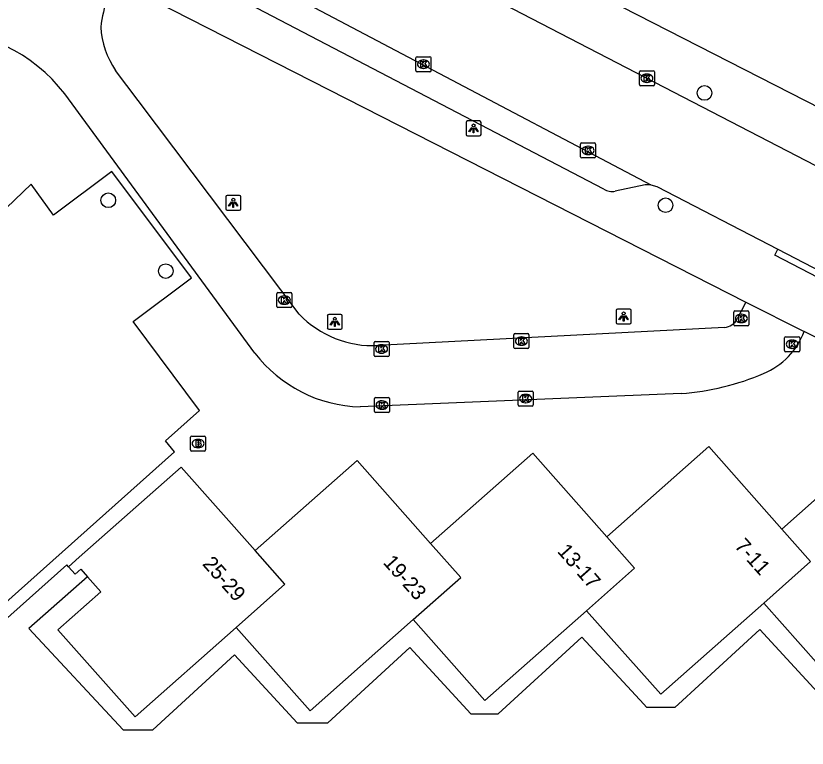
# Model space of a CAD drawing. Extents: x 160356 to 161355, y 381727 to 382845.
# Drawn here: x 160782.7 to 160835.4, y 381896 to 381944.9 of the extents above; entities that cross this region are included whole.
import ezdxf

# ---------------------------------------------------------------- set-up
doc = ezdxf.new("R2010")
doc.units = 0
for name, color, linetype in [('IMGEO_Boom', 7, 'Continuous'), ('IMGEO_Brandkraan', 7, 'Continuous'), ('IMGEO_Kolk', 7, 'Continuous'), ('IMGEO_Lichtpunt', 7, 'Continuous'), ('IMGEO_Pand', 7, 'Continuous'), ('IMGEO_Pand_nummerreeks', 7, 'Continuous'), ('IMGEO_Rijbaan_lokaal_gesloten', 7, 'Continuous'), ('IMGEO_Rijbaan_lokaal_open', 7, 'Continuous'), ('IMGEO_Voetpad_halfverhard', 7, 'Continuous'), ('IMGEO_Voetpad_open', 7, 'Continuous')]:
    doc.layers.add(name, color=color, linetype=linetype)

msp = doc.modelspace()

# ---------------------------------------------------------------- linework, layer by layer
at = {"layer": 'IMGEO_Boom'}
for centre in [(160828.544, 381939.709), (160788.825, 381932.557), (160825.949, 381932.224), (160792.654, 381927.831)]:
    msp.add_circle(centre, 0.489, dxfattribs=at)
at = {"layer": 'IMGEO_Brandkraan'}
for p, q in [((160794.307, 381915.913), (160794.307, 381916.765)), ((160794.382, 381916.839), (160795.234, 381916.839)), ((160794.795, 381916.619), (160794.82, 381916.619)), ((160795.308, 381916.765), (160795.308, 381915.913)), ((160795.234, 381915.839), (160794.382, 381915.839)), ((160794.818, 381916.059), (160794.793, 381916.059))]:
    msp.add_line(p, q, dxfattribs=at)
for points in [[(160794.307, 381915.913), (160794.307, 381916.765)], [(160794.382, 381916.839), (160795.234, 381916.839)], [(160794.655, 381916.539), (160794.655, 381916.139), (160794.868, 381916.139)], [(160794.886, 381916.539), (160794.655, 381916.539)], [(160794.834, 381916.458), (160794.78, 381916.458), (160794.78, 381916.382)], [(160794.78, 381916.382), (160794.833, 381916.382)], [(160795.308, 381916.765), (160795.308, 381915.913)], [(160795.234, 381915.839), (160794.382, 381915.839)], [(160794.842, 381916.306), (160794.78, 381916.306), (160794.78, 381916.225)], [(160794.78, 381916.225), (160794.842, 381916.225)]]:
    msp.add_lwpolyline(points, dxfattribs=at)
for centre, radius, start, end in [((160794.384, 381916.763), 0.0765, 91.552, 178.448), ((160794.384, 381916.763), 0.0765, 91.552, 178.448), ((160794.835, 381916.42), 0.0379, 267.8285, 90.9355), ((160794.89, 381916.394), 0.145, 59.4692, 91.5367), ((160794.915, 381916.441), 0.0922, 285.5137, 58.1501), ((160794.92, 381916.249), 0.105, 301.3115, 78.989), ((160795.232, 381916.763), 0.0765, 1.552, 88.448), ((160795.232, 381916.763), 0.0765, 1.552, 88.448), ((160794.384, 381915.915), 0.0765, 181.552, 268.448), ((160794.384, 381915.915), 0.0765, 181.552, 268.448), ((160794.843, 381916.265), 0.0404, 269.8759, 90.5077), ((160794.874, 381916.39), 0.251, 268.6676, 293.5347), ((160795.232, 381915.915), 0.0765, 271.552, 358.448), ((160795.232, 381915.915), 0.0765, 271.552, 358.448)]:
    msp.add_arc(centre, radius, start, end, dxfattribs=at)
for centre, major_axis, ratio, start_param, end_param in [((160794.794, 381916.339), (-0.387, 0.002), 0.722429, 4.712389, 7.853982), ((160794.819, 381916.339), (-0.39, 0.002), 0.717154, 1.570796, 4.712389)]:
    msp.add_ellipse(centre, major_axis=major_axis, ratio=ratio, start_param=start_param, end_param=end_param, dxfattribs=at)
at = {"layer": 'IMGEO_Kolk'}
for p, q in [((160809.322, 381941.201), (160809.322, 381942.053)), ((160809.397, 381942.127), (160810.249, 381942.127)), ((160809.81, 381941.907), (160809.835, 381941.907)), ((160810.323, 381942.053), (160810.323, 381941.201)), ((160810.249, 381941.127), (160809.397, 381941.127)), ((160809.833, 381941.347), (160809.808, 381941.347)), ((160824.204, 381940.265), (160824.204, 381941.117)), ((160824.279, 381941.191), (160825.131, 381941.191)), ((160825.205, 381941.117), (160825.205, 381940.265)), ((160824.692, 381940.971), (160824.717, 381940.971)), ((160825.131, 381940.191), (160824.279, 381940.191)), ((160824.715, 381940.411), (160824.69, 381940.411)), ((160820.367, 381936.38), (160821.219, 381936.38)), ((160820.292, 381935.454), (160820.292, 381936.306)), ((160820.78, 381936.16), (160820.805, 381936.16)), ((160821.293, 381936.306), (160821.293, 381935.454)), ((160821.219, 381935.38), (160820.367, 381935.38)), ((160820.803, 381935.6), (160820.778, 381935.6)), ((160800.126, 381926.403), (160800.978, 381926.403)), ((160800.051, 381925.477), (160800.051, 381926.329)), ((160800.539, 381926.183), (160800.564, 381926.183)), ((160801.052, 381926.329), (160801.052, 381925.477)), ((160800.978, 381925.403), (160800.126, 381925.403)), ((160800.562, 381925.623), (160800.537, 381925.623)), ((160830.502, 381924.252), (160830.502, 381925.104)), ((160830.577, 381925.178), (160831.429, 381925.178)), ((160830.99, 381924.958), (160831.015, 381924.958)), ((160831.503, 381925.104), (160831.503, 381924.252)), ((160831.013, 381924.398), (160830.988, 381924.398)), ((160831.429, 381924.178), (160830.577, 381924.178)), ((160815.85, 381922.739), (160815.85, 381923.591)), ((160815.925, 381923.665), (160816.777, 381923.665)), ((160816.338, 381923.445), (160816.363, 381923.445)), ((160816.851, 381923.591), (160816.851, 381922.739)), ((160833.885, 381922.533), (160833.885, 381923.385)), ((160833.96, 381923.459), (160834.812, 381923.459)), ((160834.373, 381923.239), (160834.398, 381923.239)), ((160834.886, 381923.385), (160834.886, 381922.533)), ((160806.529, 381922.217), (160806.529, 381923.069)), ((160806.604, 381923.143), (160807.456, 381923.143)), ((160807.017, 381922.923), (160807.042, 381922.923)), ((160807.53, 381923.069), (160807.53, 381922.217)), ((160816.777, 381922.665), (160815.925, 381922.665)), ((160816.361, 381922.885), (160816.336, 381922.885)), ((160834.396, 381922.679), (160834.371, 381922.679)), ((160807.456, 381922.143), (160806.604, 381922.143)), ((160807.04, 381922.363), (160807.015, 381922.363)), ((160834.812, 381922.459), (160833.96, 381922.459)), ((160816.129, 381918.909), (160816.129, 381919.761)), ((160816.204, 381919.835), (160817.056, 381919.835)), ((160816.617, 381919.615), (160816.642, 381919.615)), ((160817.13, 381919.761), (160817.13, 381918.909)), ((160806.56, 381918.479), (160806.56, 381919.331)), ((160806.635, 381919.405), (160807.487, 381919.405)), ((160807.048, 381919.185), (160807.073, 381919.185)), ((160807.561, 381919.331), (160807.561, 381918.479)), ((160816.64, 381919.055), (160816.615, 381919.055)), ((160807.071, 381918.625), (160807.046, 381918.625)), ((160817.056, 381918.835), (160816.204, 381918.835)), ((160807.487, 381918.405), (160806.635, 381918.405))]:
    msp.add_line(p, q, dxfattribs=at)
for points in [[(160809.322, 381941.201), (160809.322, 381942.053)], [(160809.397, 381942.127), (160810.249, 381942.127)], [(160809.643, 381941.827), (160809.766, 381941.827), (160809.766, 381941.676), (160809.896, 381941.827), (160810.06, 381941.827), (160809.914, 381941.676), (160810.067, 381941.427), (160809.915, 381941.427), (160809.83, 381941.591), (160809.766, 381941.524), (160809.766, 381941.427), (160809.643, 381941.427), (160809.643, 381941.827)], [(160810.323, 381942.053), (160810.323, 381941.201)], [(160810.249, 381941.127), (160809.397, 381941.127)], [(160824.204, 381940.265), (160824.204, 381941.117)], [(160824.279, 381941.191), (160825.131, 381941.191)], [(160825.205, 381941.117), (160825.205, 381940.265)], [(160824.525, 381940.891), (160824.648, 381940.891), (160824.648, 381940.74), (160824.778, 381940.891), (160824.942, 381940.891), (160824.796, 381940.74), (160824.949, 381940.491), (160824.797, 381940.491), (160824.712, 381940.655), (160824.648, 381940.588), (160824.648, 381940.491), (160824.525, 381940.491), (160824.525, 381940.891)], [(160825.131, 381940.191), (160824.279, 381940.191)], [(160820.367, 381936.38), (160821.219, 381936.38)], [(160820.292, 381935.454), (160820.292, 381936.306)], [(160820.613, 381936.08), (160820.736, 381936.08), (160820.736, 381935.929), (160820.866, 381936.08), (160821.03, 381936.08), (160820.884, 381935.929), (160821.037, 381935.68), (160820.885, 381935.68), (160820.8, 381935.844), (160820.736, 381935.777), (160820.736, 381935.68), (160820.613, 381935.68), (160820.613, 381936.08)], [(160821.293, 381936.306), (160821.293, 381935.454)], [(160821.219, 381935.38), (160820.367, 381935.38)], [(160800.126, 381926.403), (160800.978, 381926.403)], [(160800.051, 381925.477), (160800.051, 381926.329)], [(160800.372, 381926.103), (160800.495, 381926.103), (160800.495, 381925.952), (160800.625, 381926.103), (160800.789, 381926.103), (160800.643, 381925.952), (160800.796, 381925.703), (160800.644, 381925.703), (160800.559, 381925.867), (160800.495, 381925.8), (160800.495, 381925.703), (160800.372, 381925.703), (160800.372, 381926.103)], [(160801.052, 381926.329), (160801.052, 381925.477)], [(160800.978, 381925.403), (160800.126, 381925.403)], [(160830.502, 381924.252), (160830.502, 381925.104)], [(160830.577, 381925.178), (160831.429, 381925.178)], [(160830.823, 381924.878), (160830.946, 381924.878), (160830.946, 381924.727), (160831.076, 381924.878), (160831.24, 381924.878), (160831.094, 381924.727), (160831.247, 381924.478), (160831.095, 381924.478), (160831.01, 381924.642), (160830.946, 381924.575), (160830.946, 381924.478), (160830.823, 381924.478), (160830.823, 381924.878)], [(160831.503, 381925.104), (160831.503, 381924.252)], [(160831.429, 381924.178), (160830.577, 381924.178)], [(160815.85, 381922.739), (160815.85, 381923.591)], [(160815.925, 381923.665), (160816.777, 381923.665)], [(160816.171, 381923.365), (160816.294, 381923.365), (160816.294, 381923.214), (160816.424, 381923.365), (160816.588, 381923.365), (160816.442, 381923.214), (160816.595, 381922.965), (160816.443, 381922.965), (160816.358, 381923.129), (160816.294, 381923.062), (160816.294, 381922.965), (160816.171, 381922.965), (160816.171, 381923.365)], [(160816.851, 381923.591), (160816.851, 381922.739)], [(160833.885, 381922.533), (160833.885, 381923.385)], [(160833.96, 381923.459), (160834.812, 381923.459)], [(160834.886, 381923.385), (160834.886, 381922.533)], [(160806.529, 381922.217), (160806.529, 381923.069)], [(160806.604, 381923.143), (160807.456, 381923.143)], [(160806.85, 381922.843), (160806.973, 381922.843), (160806.973, 381922.692), (160807.103, 381922.843), (160807.267, 381922.843), (160807.121, 381922.692), (160807.274, 381922.443), (160807.122, 381922.443), (160807.037, 381922.607), (160806.973, 381922.54), (160806.973, 381922.443), (160806.85, 381922.443), (160806.85, 381922.843)], [(160807.53, 381923.069), (160807.53, 381922.217)], [(160816.777, 381922.665), (160815.925, 381922.665)], [(160834.206, 381923.159), (160834.329, 381923.159), (160834.329, 381923.008), (160834.459, 381923.159), (160834.623, 381923.159), (160834.477, 381923.008), (160834.63, 381922.759), (160834.478, 381922.759), (160834.393, 381922.923), (160834.329, 381922.856), (160834.329, 381922.759), (160834.206, 381922.759), (160834.206, 381923.159)], [(160807.456, 381922.143), (160806.604, 381922.143)], [(160834.812, 381922.459), (160833.96, 381922.459)], [(160816.129, 381918.909), (160816.129, 381919.761)], [(160816.204, 381919.835), (160817.056, 381919.835)], [(160816.45, 381919.535), (160816.573, 381919.535), (160816.573, 381919.384), (160816.703, 381919.535), (160816.867, 381919.535), (160816.721, 381919.384), (160816.874, 381919.135), (160816.722, 381919.135), (160816.637, 381919.299), (160816.573, 381919.232), (160816.573, 381919.135), (160816.45, 381919.135), (160816.45, 381919.535)], [(160817.13, 381919.761), (160817.13, 381918.909)], [(160806.56, 381918.479), (160806.56, 381919.331)], [(160806.635, 381919.405), (160807.487, 381919.405)], [(160806.881, 381919.105), (160807.004, 381919.105), (160807.004, 381918.954), (160807.134, 381919.105), (160807.298, 381919.105), (160807.152, 381918.954), (160807.305, 381918.705), (160807.153, 381918.705), (160807.068, 381918.869), (160807.004, 381918.802), (160807.004, 381918.705), (160806.881, 381918.705), (160806.881, 381919.105)], [(160807.561, 381919.331), (160807.561, 381918.479)], [(160817.056, 381918.835), (160816.204, 381918.835)], [(160807.487, 381918.405), (160806.635, 381918.405)]]:
    msp.add_lwpolyline(points, dxfattribs=at)
for centre, start, end in [((160809.399, 381942.051), 91.552, 178.448), ((160809.399, 381942.051), 91.552, 178.448), ((160810.247, 381942.051), 1.552, 88.448), ((160810.247, 381942.051), 1.552, 88.448), ((160809.399, 381941.203), 181.552, 268.448), ((160809.399, 381941.203), 181.552, 268.448), ((160810.247, 381941.203), 271.552, 358.448), ((160810.247, 381941.203), 271.552, 358.448), ((160824.281, 381941.115), 91.552, 178.448), ((160824.281, 381941.115), 91.552, 178.448), ((160825.129, 381941.115), 1.552, 88.448), ((160825.129, 381941.115), 1.552, 88.448), ((160824.281, 381940.267), 181.552, 268.448), ((160824.281, 381940.267), 181.552, 268.448), ((160825.129, 381940.267), 271.552, 358.448), ((160825.129, 381940.267), 271.552, 358.448), ((160820.369, 381936.304), 91.552, 178.448), ((160820.369, 381936.304), 91.552, 178.448), ((160821.217, 381936.304), 1.552, 88.448), ((160821.217, 381936.304), 1.552, 88.448), ((160820.369, 381935.456), 181.552, 268.448), ((160820.369, 381935.456), 181.552, 268.448), ((160821.217, 381935.456), 271.552, 358.448), ((160821.217, 381935.456), 271.552, 358.448), ((160800.128, 381926.327), 91.552, 178.448), ((160800.128, 381926.327), 91.552, 178.448), ((160800.976, 381926.327), 1.552, 88.448), ((160800.976, 381926.327), 1.552, 88.448), ((160800.128, 381925.479), 181.552, 268.448), ((160800.128, 381925.479), 181.552, 268.448), ((160800.976, 381925.479), 271.552, 358.448), ((160800.976, 381925.479), 271.552, 358.448), ((160830.579, 381925.102), 91.552, 178.448), ((160830.579, 381925.102), 91.552, 178.448), ((160831.427, 381925.102), 1.552, 88.448), ((160831.427, 381925.102), 1.552, 88.448), ((160830.579, 381924.254), 181.552, 268.448), ((160830.579, 381924.254), 181.552, 268.448), ((160831.427, 381924.254), 271.552, 358.448), ((160831.427, 381924.254), 271.552, 358.448), ((160815.927, 381923.589), 91.552, 178.448), ((160815.927, 381923.589), 91.552, 178.448), ((160816.775, 381923.589), 1.552, 88.448), ((160816.775, 381923.589), 1.552, 88.448), ((160833.962, 381923.383), 91.552, 178.448), ((160833.962, 381923.383), 91.552, 178.448), ((160834.81, 381923.383), 1.552, 88.448), ((160834.81, 381923.383), 1.552, 88.448), ((160806.606, 381923.067), 91.552, 178.448), ((160806.606, 381923.067), 91.552, 178.448), ((160807.454, 381923.067), 1.552, 88.448), ((160807.454, 381923.067), 1.552, 88.448), ((160815.927, 381922.741), 181.552, 268.448), ((160815.927, 381922.741), 181.552, 268.448), ((160816.775, 381922.741), 271.552, 358.448), ((160816.775, 381922.741), 271.552, 358.448), ((160806.606, 381922.219), 181.552, 268.448), ((160806.606, 381922.219), 181.552, 268.448), ((160807.454, 381922.219), 271.552, 358.448), ((160807.454, 381922.219), 271.552, 358.448), ((160833.962, 381922.535), 181.552, 268.448), ((160833.962, 381922.535), 181.552, 268.448), ((160834.81, 381922.535), 271.552, 358.448), ((160834.81, 381922.535), 271.552, 358.448), ((160816.206, 381919.759), 91.552, 178.448), ((160816.206, 381919.759), 91.552, 178.448), ((160817.054, 381919.759), 1.552, 88.448), ((160817.054, 381919.759), 1.552, 88.448), ((160806.637, 381919.329), 91.552, 178.448), ((160806.637, 381919.329), 91.552, 178.448), ((160807.485, 381919.329), 1.552, 88.448), ((160807.485, 381919.329), 1.552, 88.448), ((160806.637, 381918.481), 181.552, 268.448), ((160806.637, 381918.481), 181.552, 268.448), ((160807.485, 381918.481), 271.552, 358.448), ((160807.485, 381918.481), 271.552, 358.448), ((160816.206, 381918.911), 181.552, 268.448), ((160816.206, 381918.911), 181.552, 268.448), ((160817.054, 381918.911), 271.552, 358.448), ((160817.054, 381918.911), 271.552, 358.448)]:
    msp.add_arc(centre, 0.0765, start, end, dxfattribs=at)
for centre, major_axis, ratio, start_param, end_param in [((160809.809, 381941.627), (-0.387, 0.002), 0.722429, 4.712389, 7.853982), ((160809.834, 381941.627), (-0.39, 0.002), 0.717154, 1.570796, 4.712389), ((160824.691, 381940.691), (-0.387, 0.002), 0.722429, 4.712389, 7.853982), ((160824.716, 381940.691), (-0.39, 0.002), 0.717154, 1.570796, 4.712389), ((160820.779, 381935.88), (-0.387, 0.002), 0.722429, 4.712389, 7.853982), ((160820.804, 381935.88), (-0.39, 0.002), 0.717154, 1.570796, 4.712389), ((160800.538, 381925.903), (-0.387, 0.002), 0.722429, 4.712389, 7.853982), ((160800.563, 381925.903), (-0.39, 0.002), 0.717154, 1.570796, 4.712389), ((160830.989, 381924.678), (-0.387, 0.002), 0.722429, 4.712389, 7.853982), ((160831.014, 381924.678), (-0.39, 0.002), 0.717154, 1.570796, 4.712389), ((160816.337, 381923.165), (-0.387, 0.002), 0.722429, 4.712389, 7.853982), ((160816.362, 381923.165), (-0.39, 0.002), 0.717154, 1.570796, 4.712389), ((160834.372, 381922.959), (-0.387, 0.002), 0.722429, 4.712389, 7.853982), ((160834.397, 381922.959), (-0.39, 0.002), 0.717154, 1.570796, 4.712389), ((160807.016, 381922.643), (-0.387, 0.002), 0.722429, 4.712389, 7.853982), ((160807.041, 381922.643), (-0.39, 0.002), 0.717154, 1.570796, 4.712389), ((160816.616, 381919.335), (-0.387, 0.002), 0.722429, 4.712389, 7.853982), ((160816.641, 381919.335), (-0.39, 0.002), 0.717154, 1.570796, 4.712389), ((160807.047, 381918.905), (-0.387, 0.002), 0.722429, 4.712389, 7.853982), ((160807.072, 381918.905), (-0.39, 0.002), 0.717154, 1.570796, 4.712389)]:
    msp.add_ellipse(centre, major_axis=major_axis, ratio=ratio, start_param=start_param, end_param=end_param, dxfattribs=at)
at = {"layer": 'IMGEO_Lichtpunt'}
for p, q in [((160812.662, 381937.748), (160812.662, 381936.941)), ((160812.662, 381937.748), (160812.662, 381936.941)), ((160813.564, 381937.843), (160812.756, 381937.843)), ((160813.564, 381937.843), (160812.756, 381937.843)), ((160813.658, 381936.941), (160813.658, 381937.748)), ((160813.658, 381936.941), (160813.658, 381937.748)), ((160812.756, 381936.847), (160813.564, 381936.847)), ((160812.756, 381936.847), (160813.564, 381936.847)), ((160796.652, 381932.788), (160796.652, 381931.981)), ((160796.652, 381932.788), (160796.652, 381931.981)), ((160797.554, 381932.883), (160796.746, 381932.883)), ((160797.554, 381932.883), (160796.746, 381932.883)), ((160797.648, 381931.981), (160797.648, 381932.788)), ((160797.648, 381931.981), (160797.648, 381932.788)), ((160796.746, 381931.887), (160797.554, 381931.887)), ((160796.746, 381931.887), (160797.554, 381931.887)), ((160823.561, 381925.306), (160822.753, 381925.306)), ((160823.561, 381925.306), (160822.753, 381925.306)), ((160803.417, 381924.855), (160803.417, 381924.048)), ((160803.417, 381924.855), (160803.417, 381924.048)), ((160804.319, 381924.95), (160803.511, 381924.95)), ((160804.319, 381924.95), (160803.511, 381924.95)), ((160804.413, 381924.048), (160804.413, 381924.855)), ((160804.413, 381924.048), (160804.413, 381924.855)), ((160822.659, 381925.211), (160822.659, 381924.404)), ((160822.659, 381925.211), (160822.659, 381924.404)), ((160823.655, 381924.404), (160823.655, 381925.211)), ((160823.655, 381924.404), (160823.655, 381925.211)), ((160822.753, 381924.31), (160823.561, 381924.31)), ((160822.753, 381924.31), (160823.561, 381924.31)), ((160803.511, 381923.954), (160804.319, 381923.954)), ((160803.511, 381923.954), (160804.319, 381923.954))]:
    msp.add_line(p, q, dxfattribs=at)
for points in [[(160813.036, 381937.412), (160813.075, 381937.384), (160812.887, 381937.122), (160812.849, 381937.149), (160813.036, 381937.412)], [(160813.248, 381937.384), (160813.286, 381937.411), (160813.473, 381937.149), (160813.434, 381937.121), (160813.248, 381937.384)], [(160813.138, 381937.364), (160813.185, 381937.364), (160813.185, 381937.042), (160813.138, 381937.042), (160813.138, 381937.364)], [(160797.026, 381932.452), (160797.065, 381932.424), (160796.877, 381932.162), (160796.839, 381932.189), (160797.026, 381932.452)], [(160797.128, 381932.404), (160797.175, 381932.404), (160797.175, 381932.082), (160797.128, 381932.082), (160797.128, 381932.404)], [(160797.238, 381932.424), (160797.276, 381932.451), (160797.463, 381932.189), (160797.424, 381932.161), (160797.238, 381932.424)], [(160823.033, 381924.875), (160823.072, 381924.847), (160822.884, 381924.585), (160822.846, 381924.612), (160823.033, 381924.875)], [(160823.135, 381924.827), (160823.182, 381924.827), (160823.182, 381924.505), (160823.135, 381924.505), (160823.135, 381924.827)], [(160823.245, 381924.847), (160823.283, 381924.874), (160823.47, 381924.612), (160823.431, 381924.584), (160823.245, 381924.847)], [(160803.791, 381924.519), (160803.83, 381924.491), (160803.642, 381924.229), (160803.604, 381924.256), (160803.791, 381924.519)], [(160803.893, 381924.471), (160803.94, 381924.471), (160803.94, 381924.149), (160803.893, 381924.149), (160803.893, 381924.471)], [(160804.003, 381924.491), (160804.041, 381924.518), (160804.228, 381924.256), (160804.189, 381924.228), (160804.003, 381924.491)]]:
    msp.add_lwpolyline(points, dxfattribs=at)
for centre in [(160813.161, 381937.546), (160797.151, 381932.586), (160803.916, 381924.653), (160823.158, 381925.009)]:
    msp.add_circle(centre, 0.0994, dxfattribs=at)
for centre, start, end in [((160812.756, 381937.748), 90, 180), ((160812.756, 381937.748), 90, 180), ((160813.564, 381937.748), 0, 90), ((160813.564, 381937.748), 0, 90), ((160812.756, 381936.941), 180, 270), ((160812.756, 381936.941), 180, 270), ((160813.564, 381936.941), 270, 0), ((160813.564, 381936.941), 270, 360), ((160796.746, 381932.788), 90, 180), ((160796.746, 381932.788), 90, 180), ((160797.554, 381932.788), 0, 90), ((160797.554, 381932.788), 0, 90), ((160796.746, 381931.981), 180, 270), ((160796.746, 381931.981), 180, 270), ((160797.554, 381931.981), 270, 0), ((160797.554, 381931.981), 270, 360), ((160822.753, 381925.211), 90, 180), ((160822.753, 381925.211), 90, 180), ((160823.561, 381925.211), 0, 90), ((160823.561, 381925.211), 0, 90), ((160803.511, 381924.855), 90, 180), ((160803.511, 381924.855), 90, 180), ((160804.319, 381924.855), 0, 90), ((160804.319, 381924.855), 0, 90), ((160822.753, 381924.404), 180, 270), ((160822.753, 381924.404), 180, 270), ((160823.561, 381924.404), 270, 0), ((160823.561, 381924.404), 270, 360), ((160803.511, 381924.048), 180, 270), ((160803.511, 381924.048), 180, 270), ((160804.319, 381924.048), 270, 0), ((160804.319, 381924.048), 270, 360)]:
    msp.add_arc(centre, 0.0946, start, end, dxfattribs=at)
at = {"layer": 'IMGEO_Pand'}
for points in [[(160833.696, 381910.641), (160840.55, 381916.712), (160847.359, 381909.025)], [(160822.045, 381910.121), (160828.833, 381916.132), (160833.696, 381910.641)], [(160810.299, 381909.679), (160817.101, 381915.703), (160822.045, 381910.121)], [(160798.607, 381909.202), (160793.675, 381914.77), (160786.891, 381908.762), (160786.177, 381908.13)], [(160798.607, 381909.202), (160805.397, 381915.215), (160810.299, 381909.679)], [(160832.495, 381905.707), (160835.617, 381908.472), (160833.696, 381910.641)], [(160822.045, 381910.121), (160823.891, 381908.037), (160820.686, 381905.198)], [(160809.142, 381904.6), (160812.311, 381907.407), (160810.299, 381909.679)], [(160797.346, 381904.085), (160800.593, 381906.96), (160798.607, 381909.202)], [(160847.359, 381909.025), (160837.382, 381900.189), (160832.495, 381905.707)], [(160786.177, 381908.13), (160786.618, 381907.631), (160786.99, 381907.961), (160787.432, 381907.462)], [(160797.346, 381904.085), (160790.605, 381898.115), (160785.459, 381903.926), (160788.32, 381906.46), (160787.432, 381907.462)], [(160832.495, 381905.707), (160825.625, 381899.622), (160820.686, 381905.198)], [(160820.686, 381905.198), (160813.92, 381899.205), (160809.142, 381904.6)], [(160809.142, 381904.6), (160802.276, 381898.519), (160797.346, 381904.085)]]:
    msp.add_lwpolyline(points, dxfattribs=at)
at = {"layer": 'IMGEO_Rijbaan_lokaal_gesloten'}
for points in [[(160801.548, 381924.962), (160790.814, 381939.212), (160789.31, 381941.209)], [(160798.596, 381922.37), (160785.918, 381939.64)], [(160831.29, 381925.762), (160830.732, 381924.65)], [(160831.29, 381925.762), (160835.192, 381923.816)], [(160829.875, 381924.076), (160806.791, 381922.873)], [(160827, 381919.677), (160805.604, 381918.789)]]:
    msp.add_lwpolyline(points, dxfattribs=at)
for centre, radius, start, end in [((160795.516, 381943.382), 7.228, 158.3673, 174.2691), ((160777.277, 381933.03), 10.88, 37.4148, 91.2247), ((160794.009, 381944.425), 5.694, 183.2287, 214.3877), ((160806.442, 381929.622), 6.758, 223.5958, 272.956), ((160829.771, 381925.158), 1.087, 275.5016, 332.125), ((160830.605, 381925.532), 4.898, 292.5894, 339.4893), ((160805.81, 381927.84), 9.054, 217.1723, 268.6947), ((160825.735, 381936.84), 17.21, 274.2167, 293.0977)]:
    msp.add_arc(centre, radius, start, end, dxfattribs=at)
at = {"layer": 'IMGEO_Rijbaan_lokaal_open'}
for points in [[(160794.272, 381949.777), (160824.977, 381933.582)], [(160858.668, 381923.098), (160813.262, 381946.618), (160812.854, 381946.829)], [(160824.977, 381933.582), (160825.379, 381933.478), (160833.426, 381929.292)], [(160833.426, 381929.292), (160841.525, 381925.098)]]:
    msp.add_lwpolyline(points, dxfattribs=at)
at = {"layer": 'IMGEO_Voetpad_halfverhard'}
msp.add_lwpolyline([(160787.432, 381907.462), (160783.539, 381904.013), (160789.824, 381897.247), (160791.795, 381897.247), (160797.233, 381902.25), (160801.4, 381897.72), (160803.458, 381897.72), (160808.912, 381902.737), (160812.983, 381898.312), (160814.808, 381898.312), (160820.379, 381903.436), (160824.495, 381898.962), (160824.673, 381898.769), (160826.597, 381898.769), (160826.807, 381898.962), (160832.232, 381903.953), (160836.345, 381899.482), (160836.448, 381899.369), (160838.387, 381899.373), (160838.505, 381899.482), (160848.175, 381908.11)], dxfattribs=at)
at = {"layer": 'IMGEO_Voetpad_open'}
for points in [[(160815.913, 381949.125), (160859.732, 381926.696)], [(160789.391, 381947.15), (160789.629, 381947.019), (160831.29, 381925.762)], [(160821.837, 381933.3), (160795.649, 381946.983)], [(160771.213, 381896.146), (160772.735, 381897.514), (160772.334, 381897.971), (160773.378, 381898.921), (160773.817, 381898.443), (160782.845, 381906.498), (160793.245, 381915.795), (160792.633, 381916.513), (160794.892, 381918.548), (160790.477, 381924.479), (160794.37, 381927.389), (160789.06, 381934.483), (160785.176, 381931.56), (160783.677, 381933.625), (160781.459, 381931.518), (160781.317, 381931.671)], [(160824.977, 381933.582), (160824.596, 381933.592), (160822.597, 381933.17)], [(160841.525, 381925.098), (160841.319, 381924.698), (160833.22, 381928.892), (160833.426, 381929.292)], [(160854.514, 381914.18), (160835.192, 381923.816)], [(160786.177, 381908.13), (160786.07, 381908.251), (160782.338, 381904.918), (160775.768, 381899.052), (160776.726, 381897.927), (160773.845, 381895.369)]]:
    msp.add_lwpolyline(points, dxfattribs=at)
msp.add_arc((160822.359, 381934.064), 0.925, 235.6606, 284.9261, dxfattribs=at)

# ---------------------------------------------------------------- texts
at = {"layer": 'IMGEO_Pand_nummerreeks'}
for s, rotation, p in [('7-11', 311.5167, (160830.496, 381909.475)), ('13-17', 311.5167, (160818.692, 381909.125)), ('25-29', 311.5163, (160795.045, 381908.284)), ('19-23', 311.5167, (160807.086, 381908.376))]:
    msp.add_text(s, height=1, rotation=rotation, dxfattribs=at).set_placement(p)

doc.saveas('drawing.dxf')
